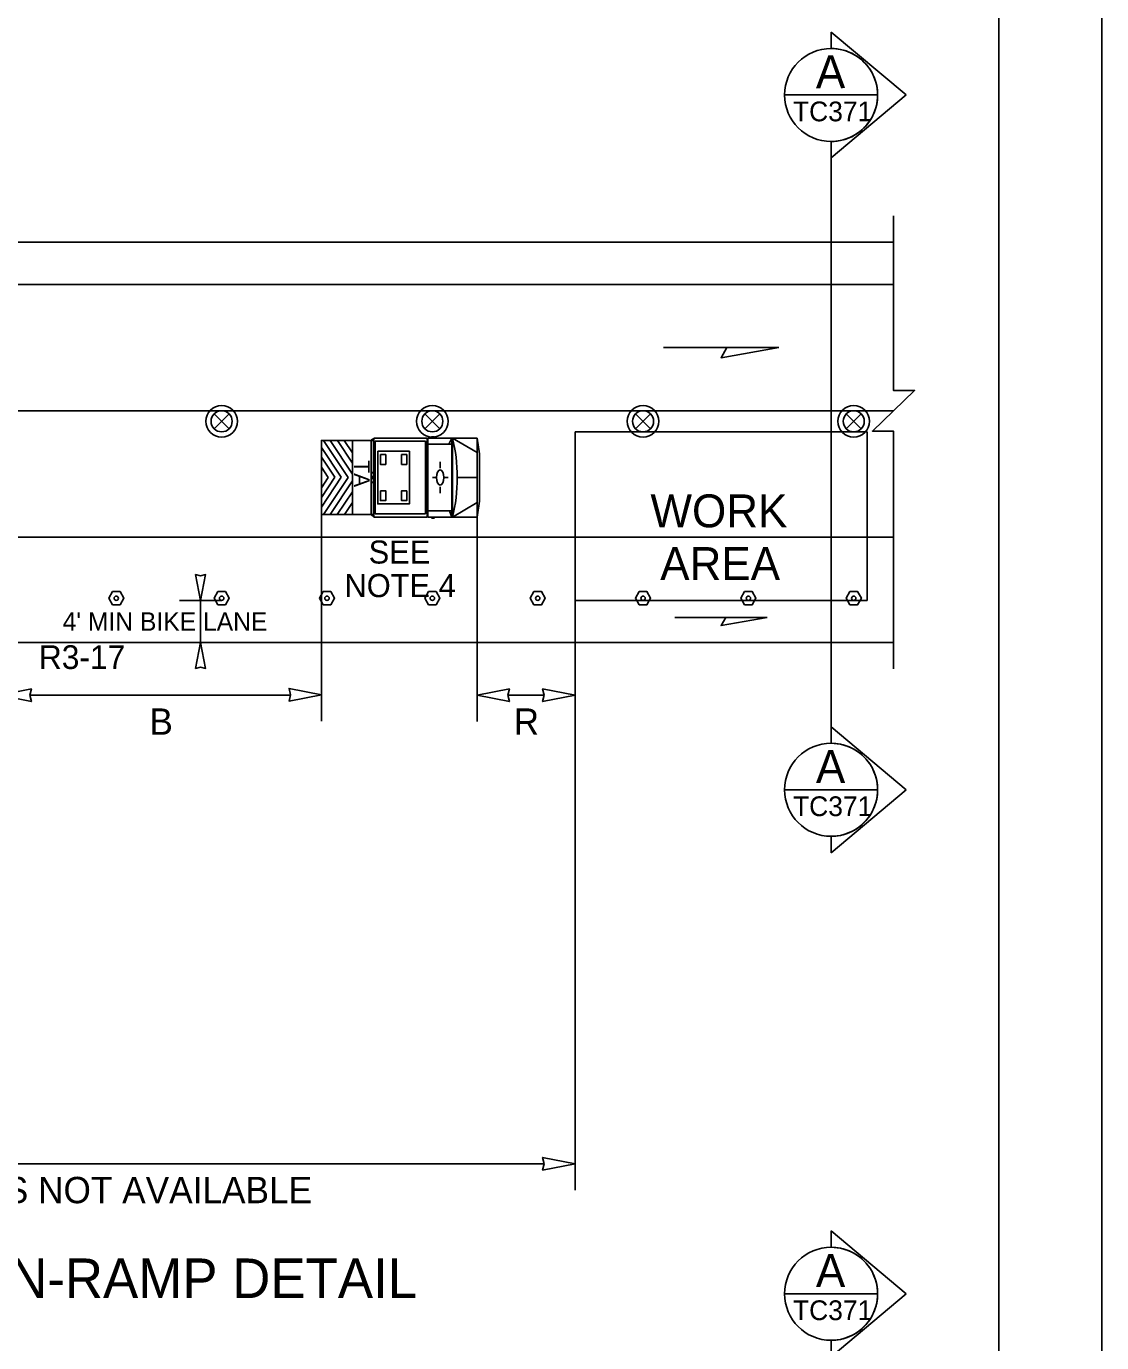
# Model space of a CAD drawing. Extents: x 99958 to 100136, y 99935 to 100013.
# Drawn here: x 100092.796 to 100096.062, y 99974.665 to 99978.663 of the extents above; entities that cross this region are included whole.
import ezdxf

# ---------------------------------------------------------------- set-up
doc = ezdxf.new("R2010")
doc.units = 0
for name, color, linetype in [('RD_ED_ShoulderPavedEdge', 7, 'Continuous'), ('RD_MK_LineEdgeYellow', 7, 'Continuous'), ('RD_MK_LineLane', 7, 'Continuous'), ('SH_DE_DetailHeading2Text', 7, 'Continuous'), ('SH_GI_PlotLimits', 7, 'Continuous'), ('SH_GI_SheetBorder', 7, 'Continuous'), ('SH_TI_WZSectionCut', 7, 'Continuous'), ('TR_SN_ConstructionSigns', 7, 'Continuous'), ('TR_WZ_TrafficSafetyDrum', 7, 'Continuous'), ('TR_WZ_TransportableAttenuator', 7, 'Continuous'), ('TR_WZ_TubularMarker', 7, 'Continuous'), ('TR_WZ_WorkAreaLabel', 7, 'Continuous'), ('TR_WZ_WorkZoneDetails', 7, 'Continuous'), ('TR_WZ_WorkZoneTextCurrent', 7, 'Continuous')]:
    doc.layers.add(name, color=color, linetype=linetype)

msp = doc.modelspace()

# ---------------------------------------------------------------- linework, layer by layer
at = {"layer": 'RD_ED_ShoulderPavedEdge'}
for p, q in [((100088.195, 99978.0069), (100095.43, 99978.0069)), ((100092.7368, 99976.7909), (100095.43, 99976.7909))]:
    msp.add_line(p, q, dxfattribs=at)
at = {"layer": 'RD_MK_LineEdgeYellow'}
for p, q in [((100088.195, 99977.8789), (100095.43, 99977.8789)), ((100092.7368, 99977.1109), (100095.43, 99977.1109))]:
    msp.add_line(p, q, dxfattribs=at)
at = {"layer": 'RD_MK_LineLane'}
msp.add_lwpolyline([(100095.43, 99977.4949), (100088.195, 99977.4949)], dxfattribs=at)
at = {"layer": 'SH_GI_PlotLimits'}
msp.add_lwpolyline([(100079.0625, 99969.6875), (100096.0625, 99969.6875), (100096.0625, 99980.6875), (100079.0625, 99980.6875)], close=True, dxfattribs=at)
at = {"layer": 'SH_GI_SheetBorder'}
msp.add_line((100095.75, 99980.375), (100095.75, 99970), dxfattribs=at)
at = {"layer": 'SH_TI_WZSectionCut'}
for p, q in [((100095.2407, 99978.5953), (100095.2407, 99978.6452)), ((100095.2407, 99978.6452), (100095.4688, 99978.454)), ((100095.4688, 99978.454), (100095.2407, 99978.2629)), ((100095.2407, 99978.2629), (100095.2407, 99978.3128)), ((100095.2407, 99978.2629), (100095.2407, 99976.5349)), ((100095.2407, 99976.5349), (100095.2407, 99976.485)), ((100095.4689, 99976.3438), (100095.2407, 99976.5349)), ((100095.2407, 99976.1526), (100095.4689, 99976.3438)), ((100095.2407, 99976.2025), (100095.2407, 99976.1526)), ((100095.2407, 99974.9543), (100095.2407, 99975.0042)), ((100095.2407, 99975.0042), (100095.4688, 99974.8131)), ((100095.4688, 99974.8131), (100095.2407, 99974.622)), ((100095.2407, 99974.622), (100095.2407, 99974.6719))]:
    msp.add_line(p, q, dxfattribs=at)
for points in [[(100095.0995, 99978.4541), (100095.3819, 99978.4541)], [(100095.0995, 99976.3438), (100095.3819, 99976.3438)], [(100095.0995, 99974.8131), (100095.3819, 99974.8131)]]:
    msp.add_lwpolyline(points, dxfattribs=at)
for centre in [(100095.2407, 99978.454), (100095.2407, 99976.3438), (100095.2407, 99974.8131)]:
    msp.add_circle(centre, 0.1412, dxfattribs=at)
for centre in [(100095.2407, 99978.454), (100095.2407, 99976.3438), (100095.2407, 99974.8131)]:
    msp.add_arc(centre, 0.1412, 269.9978, 90.0022, dxfattribs=at)
at = {"layer": 'TR_WZ_TrafficSafetyDrum'}
for p, q in [((100093.3668, 99977.4855), (100093.412, 99977.4403)), ((100093.412, 99977.4855), (100093.3668, 99977.4403)), ((100094.0068, 99977.4855), (100094.052, 99977.4403)), ((100094.052, 99977.4855), (100094.0068, 99977.4403)), ((100094.6468, 99977.4855), (100094.692, 99977.4403)), ((100094.692, 99977.4855), (100094.6468, 99977.4403)), ((100095.2868, 99977.4855), (100095.332, 99977.4403)), ((100095.332, 99977.4855), (100095.2868, 99977.4403))]:
    msp.add_line(p, q, dxfattribs=at)
for centre, radius in [((100093.3894, 99977.4629), 0.048), ((100093.3894, 99977.4629), 0.048), ((100093.3894, 99977.4629), 0.032), ((100094.0294, 99977.4629), 0.048), ((100094.0294, 99977.4629), 0.048), ((100094.0294, 99977.4629), 0.032), ((100094.6694, 99977.4629), 0.048), ((100094.6694, 99977.4629), 0.048), ((100094.6694, 99977.4629), 0.032), ((100095.3094, 99977.4629), 0.048), ((100095.3094, 99977.4629), 0.048), ((100095.3094, 99977.4629), 0.032)]:
    msp.add_circle(centre, radius, dxfattribs=at)
at = {"layer": 'TR_WZ_TransportableAttenuator'}
for p, q in [((100093.7735, 99977.2924), (100093.6986, 99977.405)), ((100093.6986, 99977.405), (100093.719, 99977.405)), ((100093.6986, 99977.405), (100093.7735, 99977.2924)), ((100093.719, 99977.405), (100093.6986, 99977.405)), ((100093.719, 99977.405), (100093.7868, 99977.3023)), ((100093.7868, 99977.3023), (100093.719, 99977.405)), ((100093.7868, 99977.3355), (100093.7412, 99977.405)), ((100093.7412, 99977.405), (100093.7615, 99977.405)), ((100093.7615, 99977.405), (100093.7412, 99977.405)), ((100093.7412, 99977.405), (100093.7868, 99977.3355)), ((100093.7615, 99977.405), (100093.7868, 99977.3669)), ((100093.7868, 99977.3669), (100093.7615, 99977.405)), ((100093.7868, 99977.1797), (100093.7868, 99977.405)), ((100093.8512, 99977.405), (100093.7868, 99977.405)), ((100093.8471, 99977.4082), (100093.8506, 99977.4082)), ((100093.8506, 99977.4082), (100093.8506, 99977.1761)), ((100093.8512, 99977.4121), (100094.0137, 99977.4121)), ((100093.8512, 99977.4121), (100093.8512, 99977.1721)), ((100093.8512, 99977.4046), (100093.8512, 99977.1797)), ((100093.8558, 99977.4026), (100093.8558, 99977.1817)), ((100093.8558, 99977.4026), (100094.0091, 99977.4026)), ((100094.0091, 99977.4026), (100094.0091, 99977.1817)), ((100094.0137, 99977.4121), (100094.0137, 99977.1721)), ((100094.0159, 99977.4121), (100094.0159, 99977.1721)), ((100094.1651, 99977.4121), (100094.0159, 99977.4121)), ((100094.0362, 99977.4155), (100094.0273, 99977.4155)), ((100094.0891, 99977.4121), (100094.0796, 99977.3935)), ((100094.0891, 99977.4121), (100094.0891, 99977.1721)), ((100094.0905, 99977.4121), (100094.0905, 99977.1721)), ((100094.1651, 99977.3682), (100094.0905, 99977.4121)), ((100094.1651, 99977.4121), (100094.1651, 99977.1721)), ((100094.1651, 99977.4121), (100094.1724, 99977.3637)), ((100093.6924, 99977.3836), (100093.7525, 99977.293)), ((100093.6924, 99977.3544), (100093.6924, 99977.3836)), ((100093.7525, 99977.293), (100093.6924, 99977.3836)), ((100093.6924, 99977.3836), (100093.6924, 99977.3544)), ((100093.7868, 99977.3669), (100093.7868, 99977.3355)), ((100093.7868, 99977.3355), (100093.7868, 99977.3669)), ((100093.8436, 99977.4009), (100093.8436, 99977.1834)), ((100094.0891, 99977.3935), (100094.0159, 99977.3935)), ((100094.1724, 99977.3637), (100094.1724, 99977.2206)), ((100093.7332, 99977.2933), (100093.6924, 99977.3544)), ((100093.6924, 99977.3544), (100093.7332, 99977.2933)), ((100093.6924, 99977.3235), (100093.7133, 99977.2925)), ((100093.6924, 99977.2611), (100093.6924, 99977.3235)), ((100093.7133, 99977.2925), (100093.6924, 99977.3235)), ((100093.6924, 99977.3235), (100093.6924, 99977.2611)), ((100094.0533, 99977.3397), (100094.0533, 99977.3203)), ((100093.6924, 99977.2319), (100093.7332, 99977.2933)), ((100093.7332, 99977.2933), (100093.6924, 99977.2319)), ((100093.7525, 99977.293), (100093.6924, 99977.2025)), ((100093.6924, 99977.2025), (100093.7525, 99977.293)), ((100093.7133, 99977.2925), (100093.6924, 99977.2611)), ((100093.6924, 99977.2611), (100093.7133, 99977.2925)), ((100093.6986, 99977.1796), (100093.7735, 99977.2924)), ((100093.7735, 99977.2924), (100093.6986, 99977.1796)), ((100093.7868, 99977.3023), (100093.7868, 99977.2822)), ((100093.7868, 99977.2822), (100093.7868, 99977.3023)), ((100093.8436, 99977.309), (100093.8506, 99977.3045)), ((100093.8455, 99977.2921), (100093.8487, 99977.2921)), ((100093.8471, 99977.2955), (100093.8471, 99977.2888)), ((100094.0295, 99977.2923), (100094.0394, 99977.2922)), ((100094.0422, 99977.2917), (100094.0422, 99977.2917)), ((100094.0771, 99977.2923), (100094.0672, 99977.2922)), ((100094.1651, 99977.2921), (100094.1051, 99977.2921)), ((100093.7868, 99977.2822), (100093.7186, 99977.1796)), ((100093.7186, 99977.1796), (100093.7868, 99977.2822)), ((100093.7406, 99977.1796), (100093.7868, 99977.2491)), ((100093.7868, 99977.2491), (100093.7406, 99977.1796)), ((100093.7868, 99977.2491), (100093.7868, 99977.2159)), ((100093.7868, 99977.2159), (100093.7868, 99977.2491)), ((100093.8436, 99977.2752), (100093.8506, 99977.2797)), ((100094.0533, 99977.2446), (100094.0533, 99977.264)), ((100093.6924, 99977.2025), (100093.6924, 99977.2319)), ((100093.6924, 99977.2319), (100093.6924, 99977.2025)), ((100093.7868, 99977.2159), (100093.7622, 99977.1796)), ((100093.7622, 99977.1796), (100093.7868, 99977.2159)), ((100094.1651, 99977.2161), (100094.0905, 99977.1721)), ((100094.1651, 99977.1721), (100094.1724, 99977.2206)), ((100093.7186, 99977.1796), (100093.6986, 99977.1796)), ((100093.6986, 99977.1796), (100093.7186, 99977.1796)), ((100093.7622, 99977.1796), (100093.7406, 99977.1796)), ((100093.7406, 99977.1796), (100093.7622, 99977.1796)), ((100093.8512, 99977.1797), (100093.7868, 99977.1797)), ((100093.8471, 99977.1761), (100093.8506, 99977.1761)), ((100093.8512, 99977.1721), (100094.0137, 99977.1721)), ((100093.8558, 99977.1817), (100094.0091, 99977.1817)), ((100094.0891, 99977.1907), (100094.0159, 99977.1907)), ((100094.1651, 99977.1721), (100094.0159, 99977.1721)), ((100094.0362, 99977.1688), (100094.0273, 99977.1688)), ((100094.0813, 99977.1907), (100094.0891, 99977.1721))]:
    msp.add_line(p, q, dxfattribs=at)
for points in [[(100093.7868, 99977.1796), (100093.6924, 99977.1796), (100093.6924, 99977.405), (100093.7868, 99977.405)], [(100093.8638, 99977.3721), (100093.9598, 99977.3721), (100093.9598, 99977.2121), (100093.8638, 99977.2121)], [(100093.8718, 99977.3621), (100093.8878, 99977.3621), (100093.8878, 99977.3321), (100093.8718, 99977.3321)], [(100093.9518, 99977.3621), (100093.9358, 99977.3621), (100093.9358, 99977.3321), (100093.9518, 99977.3321)], [(100093.8718, 99977.2521), (100093.8878, 99977.2521), (100093.8878, 99977.2221), (100093.8718, 99977.2221)], [(100093.9518, 99977.2521), (100093.9358, 99977.2521), (100093.9358, 99977.2221), (100093.9518, 99977.2221)]]:
    msp.add_lwpolyline(points, close=True, dxfattribs=at)
msp.add_lwpolyline([(100093.7868, 99977.405), (100093.6924, 99977.405), (100093.6924, 99977.1796), (100093.7868, 99977.1797)], dxfattribs=at)
for centre, major_axis, start_param, end_param in [((100093.8471, 99977.4009), (0, 0.00732), 6.283185, 7.853982), ((100093.9838, 99977.2921), (0, 0.2519), 4.215852, 5.209111), ((100093.8471, 99977.1834), (0, -0.00732), 4.712389, 6.283185)]:
    msp.add_ellipse(centre, major_axis=major_axis, ratio=0.481608, start_param=start_param, end_param=end_param, dxfattribs=at)
for centre, major_axis in [((100093.8471, 99977.2921), (0, -0.00338)), ((100094.0533, 99977.2921), (0, -0.0231))]:
    msp.add_ellipse(centre, major_axis=major_axis, ratio=0.481608, dxfattribs=at)
at = {"layer": 'TR_WZ_TubularMarker'}
for points in [[(100093.0463, 99976.9256), (100093.0579, 99976.9456), (100093.081, 99976.9456), (100093.0925, 99976.9256), (100093.081, 99976.9056), (100093.0579, 99976.9056)], [(100093.3663, 99976.9256), (100093.3779, 99976.9456), (100093.401, 99976.9456), (100093.4125, 99976.9256), (100093.401, 99976.9056), (100093.3779, 99976.9056)], [(100093.6863, 99976.9256), (100093.6979, 99976.9456), (100093.721, 99976.9456), (100093.7325, 99976.9256), (100093.721, 99976.9056), (100093.6979, 99976.9056)], [(100094.0063, 99976.9256), (100094.0179, 99976.9456), (100094.041, 99976.9456), (100094.0525, 99976.9256), (100094.041, 99976.9056), (100094.0179, 99976.9056)], [(100094.3263, 99976.9256), (100094.3379, 99976.9456), (100094.361, 99976.9456), (100094.3725, 99976.9256), (100094.361, 99976.9056), (100094.3379, 99976.9056)], [(100094.6463, 99976.9256), (100094.6579, 99976.9456), (100094.681, 99976.9456), (100094.6925, 99976.9256), (100094.681, 99976.9056), (100094.6579, 99976.9056)], [(100094.9663, 99976.9256), (100094.9779, 99976.9456), (100095.001, 99976.9456), (100095.0125, 99976.9256), (100095.001, 99976.9056), (100094.9779, 99976.9056)], [(100095.2863, 99976.9256), (100095.2979, 99976.9456), (100095.321, 99976.9456), (100095.3325, 99976.9256), (100095.321, 99976.9056), (100095.2979, 99976.9056)]]:
    msp.add_lwpolyline(points, close=True, dxfattribs=at)
for points in [[(100093.0579, 99976.9056), (100093.081, 99976.9056), (100093.0925, 99976.9256), (100093.081, 99976.9456), (100093.0579, 99976.9456), (100093.0463, 99976.9256), (100093.0579, 99976.9056)], [(100093.3779, 99976.9056), (100093.401, 99976.9056), (100093.4125, 99976.9256), (100093.401, 99976.9456), (100093.3779, 99976.9456), (100093.3663, 99976.9256), (100093.3779, 99976.9056)], [(100093.6979, 99976.9056), (100093.721, 99976.9056), (100093.7325, 99976.9256), (100093.721, 99976.9456), (100093.6979, 99976.9456), (100093.6863, 99976.9256), (100093.6979, 99976.9056)], [(100094.0179, 99976.9056), (100094.041, 99976.9056), (100094.0525, 99976.9256), (100094.041, 99976.9456), (100094.0179, 99976.9456), (100094.0063, 99976.9256), (100094.0179, 99976.9056)], [(100094.3379, 99976.9056), (100094.361, 99976.9056), (100094.3725, 99976.9256), (100094.361, 99976.9456), (100094.3379, 99976.9456), (100094.3263, 99976.9256), (100094.3379, 99976.9056)], [(100094.6579, 99976.9056), (100094.681, 99976.9056), (100094.6925, 99976.9256), (100094.681, 99976.9456), (100094.6579, 99976.9456), (100094.6463, 99976.9256), (100094.6579, 99976.9056)], [(100094.9779, 99976.9056), (100095.001, 99976.9056), (100095.0125, 99976.9256), (100095.001, 99976.9456), (100094.9779, 99976.9456), (100094.9663, 99976.9256), (100094.9779, 99976.9056)], [(100095.2979, 99976.9056), (100095.321, 99976.9056), (100095.3325, 99976.9256), (100095.321, 99976.9456), (100095.2979, 99976.9456), (100095.2863, 99976.9256), (100095.2979, 99976.9056)]]:
    msp.add_lwpolyline(points, dxfattribs=at)
for centre in [(100093.0694, 99976.9256), (100093.3894, 99976.9256), (100093.7094, 99976.9256), (100094.0294, 99976.9256), (100094.3494, 99976.9256), (100094.6694, 99976.9256), (100094.9894, 99976.9256), (100095.3094, 99976.9256)]:
    msp.add_circle(centre, 0.00667, dxfattribs=at)
at = {"layer": 'TR_WZ_WorkZoneDetails'}
for p, q in [((100094.9242, 99977.6869), (100094.7313, 99977.6869)), ((100093.6924, 99977.1796), (100093.6924, 99976.5524)), ((100094.1651, 99977.1721), (100094.1651, 99976.5509)), ((100093.3894, 99976.9189), (100093.2614, 99976.9189)), ((100093.3254, 99976.7909), (100093.3254, 99976.9189)), ((100094.4628, 99976.9189), (100094.4628, 99975.1282)), ((100094.9207, 99976.8672), (100094.7664, 99976.8672)), ((100093.3894, 99976.7909), (100093.2614, 99976.7909)), ((100093.599, 99976.6309), (100092.8072, 99976.6309)), ((100094.3691, 99976.6309), (100094.2588, 99976.6309)), ((100094.3691, 99975.2082), (100090.6962, 99975.2082))]:
    msp.add_line(p, q, dxfattribs=at)
msp.add_lwpolyline([(100095.43, 99976.7109), (100095.43, 99977.433), (100095.366, 99977.433), (100095.494, 99977.5569), (100095.43, 99977.5569), (100095.43, 99978.0869)], dxfattribs=at)
for points in [[(100095.0815, 99977.6869), (100094.9064, 99977.6561), (100094.9242, 99977.6869)], [(100094.4628, 99977.4309), (100094.4628, 99976.9189), (100095.35, 99976.9189), (100095.35, 99977.4309)], [(100093.3254, 99976.9189), (100093.3408, 99976.9975), (100093.3254, 99976.9939), (100093.31, 99976.9975)], [(100095.0464, 99976.8672), (100094.9064, 99976.8426), (100094.9207, 99976.8672)], [(100093.3254, 99976.7909), (100093.3408, 99976.7123), (100093.3254, 99976.7159), (100093.31, 99976.7123)], [(100092.7135, 99976.6309), (100092.8118, 99976.6502), (100092.8072, 99976.6309), (100092.8118, 99976.6116)], [(100093.6924, 99976.6324), (100093.5941, 99976.6517), (100093.5987, 99976.6324), (100093.5941, 99976.6131)], [(100094.1651, 99976.6309), (100094.2634, 99976.6502), (100094.2588, 99976.6309), (100094.2634, 99976.6116)], [(100094.4628, 99976.6309), (100094.3645, 99976.6502), (100094.3691, 99976.6309), (100094.3645, 99976.6116)], [(100094.4628, 99975.2082), (100094.3645, 99975.2275), (100094.3691, 99975.2082), (100094.3645, 99975.1889)]]:
    msp.add_lwpolyline(points, close=True, dxfattribs=at)

# ---------------------------------------------------------------- texts
at = {"layer": 'SH_DE_DetailHeading2Text'}
msp.add_text('OPEN RIGHT PARALLEL ON-RAMP DETAIL', height=0.12, rotation=360, dxfattribs=at).set_placement((100090.7196, 99974.8003))
at = {"layer": 'SH_TI_WZSectionCut'}
for s, height, rotation, p in [('A', 0.1, 0.01, (100095.1945, 99978.4747)), ('TC371', 0.06, 360, (100095.1248, 99978.3741)), ('A', 0.1, 0.01, (100095.1945, 99976.3644)), ('TC371', 0.06, 360, (100095.1249, 99976.2638)), ('A', 0.1, 0.01, (100095.1945, 99974.8337)), ('TC371', 0.06, 360, (100095.1248, 99974.7331))]:
    msp.add_text(s, height=height, rotation=rotation, dxfattribs=at).set_placement(p)
at = {"layer": 'TR_SN_ConstructionSigns'}
msp.add_text('R3-17', height=0.072, rotation=360, dxfattribs=at).set_placement((100092.8343, 99976.7107))
at = {"layer": 'TR_WZ_TransportableAttenuator'}
msp.add_text('TA', height=0.048, rotation=270, dxfattribs=at).set_placement((100093.7912, 99977.3448))
at = {"layer": 'TR_WZ_WorkAreaLabel'}
for s, p in [('WORK', (100094.6919, 99977.1409)), ('AREA', (100094.7215, 99976.9809))]:
    msp.add_text(s, height=0.1, dxfattribs=at).set_placement(p)
at = {"layer": 'TR_WZ_WorkZoneTextCurrent'}
for s, height, p in [('SEE', 0.07, (100093.836, 99977.0309)), ('NOTE 4', 0.07, (100093.7625, 99976.9289)), ("4' MIN BIKE LANE", 0.056, (100092.9064, 99976.8269)), ('B', 0.08, (100093.1699, 99976.5109)), ('R', 0.08, (100094.2764, 99976.5109)), ('CLOSE ON-RAMP IF DISTANCE IS NOT AVAILABLE', 0.08, (100091.0782, 99975.0882))]:
    msp.add_text(s, height=height, dxfattribs=at).set_placement(p)

doc.saveas('drawing.dxf')
